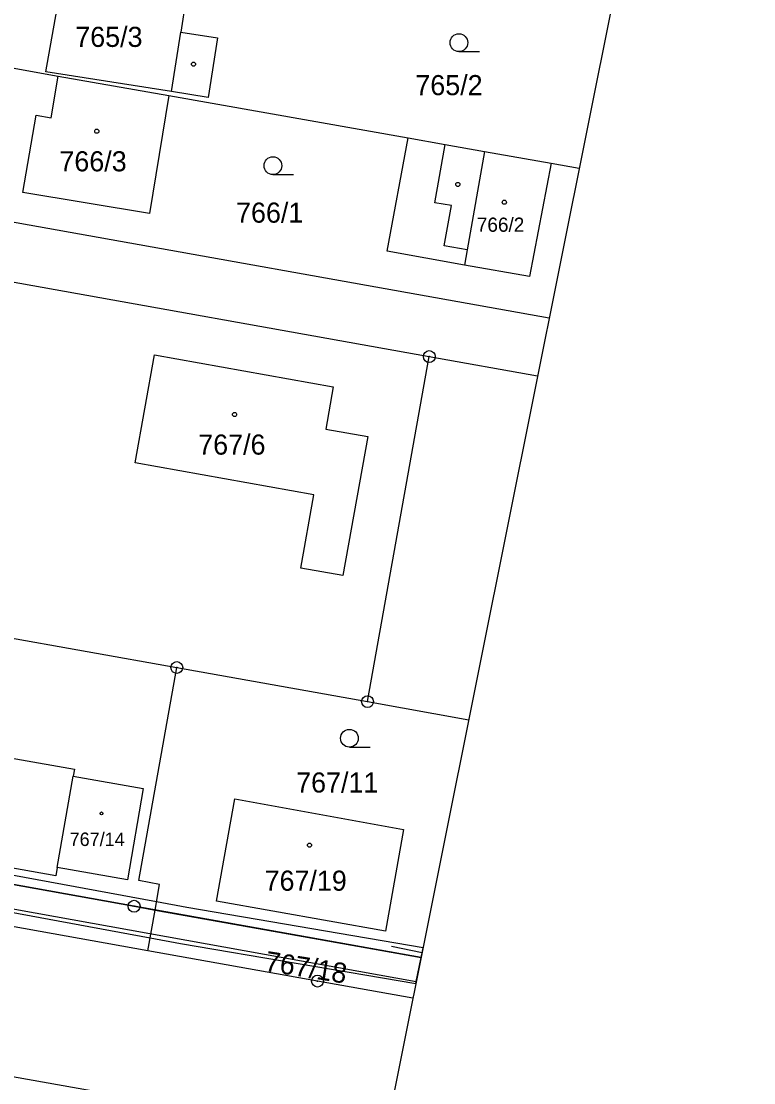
# Model space of a CAD drawing. Extents: x -548552 to -543113, y -1131925 to -1123599.
# Drawn here: x -547595.9 to -547533.9, y -1128742.6 to -1128652.9 of the extents above; entities that cross this region are included whole.
import ezdxf

# ---------------------------------------------------------------- set-up
doc = ezdxf.new("R2010")
doc.units = 0
for name, color, linetype in [('Hranice parcel', 7, 'Continuous'), ('Parcelní čísla', 7, 'Continuous'), ('Profile', 7, 'Continuous'), ('Vnitřní kresba', 7, 'Continuous'), ('Věcná břemena k části', 7, 'Continuous'), ('Značky bodu BP', 7, 'Continuous'), ('Značky budov', 7, 'Continuous'), ('Značky kultur', 7, 'Continuous')]:
    doc.layers.add(name, color=color, linetype=linetype)

msp = doc.modelspace()

# ---------------------------------------------------------------- linework, layer by layer
at = {"layer": 'Hranice parcel'}
for p, q in [((-547604.59, -1128655.407), (-547592.75, -1128657.507)), ((-547592.75, -1128657.507), (-547583.39, -1128659.157)), ((-547583.39, -1128659.157), (-547563.14, -1128662.747)), ((-547551.05, -1128664.887), (-547548.686, -1128665.306)), ((-547607.36, -1128667.927), (-547551.222, -1128677.962)), ((-547608.37, -1128672.817), (-547561.37, -1128681.227)), ((-547566.59, -1128710.397), (-547561.37, -1128681.227)), ((-547561.37, -1128681.227), (-547552.205, -1128682.865)), ((-547614.4, -1128701.847), (-547582.72, -1128707.517)), ((-547582.72, -1128707.517), (-547566.59, -1128710.397)), ((-547592.84, -1128724.427), (-547591.48, -1128716.697)), ((-547585.17, -1128731.457), (-547619.28, -1128725.357)), ((-547586.33, -1128727.697), (-547584.56, -1128728.017)), ((-547585.17, -1128731.457), (-547584.56, -1128728.017)), ((-547584.56, -1128728.017), (-547562.062, -1128732.037)), ((-547570.82, -1128734.027), (-547585.17, -1128731.457)), ((-547562.75, -1128735.472), (-547570.82, -1128734.027)), ((-547621.88, -1128737.667), (-547565.187, -1128747.628))]:
    msp.add_line(p, q, dxfattribs=at)
for points in [[(-547579.29, -1128654.267), (-547580.08, -1128659.317), (-547583.18, -1128658.827), (-547593.79, -1128657.157), (-547592.16, -1128647.957), (-547588.56, -1128648.527), (-547588.27, -1128647.177), (-547581.52, -1128648.237), (-547582.39, -1128653.787), (-547579.29, -1128654.267)], [(-547583.39, -1128659.157), (-547585.03, -1128669.127), (-547595.74, -1128667.357), (-547594.61, -1128660.817), (-547593.34, -1128661.037), (-547592.75, -1128657.507)], [(-547551.05, -1128664.887), (-547552.89, -1128674.467), (-547558.38, -1128673.487), (-547564.92, -1128672.327), (-547563.14, -1128662.747)], [(-547563.14, -1128662.747), (-547560.03, -1128663.297), (-547556.69, -1128663.887), (-547551.05, -1128664.887)], [(-547584.6, -1128681.087), (-547569.49, -1128683.797), (-547570.13, -1128687.357), (-547566.57, -1128687.987), (-547568.67, -1128699.747), (-547572.24, -1128699.117), (-547571.12, -1128692.917), (-547586.24, -1128690.197), (-547584.6, -1128681.087)], [(-547584.56, -1128728.017), (-547584.17, -1128725.847), (-547585.94, -1128725.527), (-547582.72, -1128707.517)], [(-547566.59, -1128710.397), (-547558.031, -1128711.93)], [(-547592.84, -1128724.427), (-547592.96, -1128725.117), (-547607.85, -1128722.487), (-547606.29, -1128713.497), (-547591.37, -1128716.097), (-547591.48, -1128716.697)], [(-547591.48, -1128716.697), (-547585.56, -1128717.737), (-547586.89, -1128725.467), (-547592.84, -1128724.427)], [(-547563.54, -1128721.207), (-547565.08, -1128729.797), (-547579.35, -1128727.257), (-547577.81, -1128718.627), (-547563.54, -1128721.207)], [(-547614.53, -1128721.967), (-547612.4, -1128723.027), (-547586.33, -1128727.697)]]:
    msp.add_lwpolyline(points, dxfattribs=at)
at = {"layer": 'Profile'}
for p, q in [((-547533.927, -1128591.678), (-547557.035, -1128706.961)), ((-547557.035, -1128706.961), (-547580.144, -1128822.245)), ((-547561.979, -1128731.624), (-547564.568, -1128731.105))]:
    msp.add_line(p, q, dxfattribs=at)
at = {"layer": 'Vnitřní kresba'}
for p, q in [((-547583.18, -1128658.827), (-547582.39, -1128653.787)), ((-547560.89, -1128668.217), (-547560.03, -1128663.297)), ((-547556.69, -1128663.887), (-547558.16, -1128672.197)), ((-547559.5, -1128668.457), (-547560.89, -1128668.217)), ((-547560.1, -1128671.857), (-547559.5, -1128668.457)), ((-547558.16, -1128672.197), (-547560.1, -1128671.857)), ((-547558.16, -1128672.197), (-547558.38, -1128673.487))]:
    msp.add_line(p, q, dxfattribs=at)
at = {"layer": 'Věcná břemena k části'}
for p, q in [((-547562.502, -1128734.234), (-547561.896, -1128731.212)), ((-547562.468, -1128734.064), (-547562.062, -1128732.037))]:
    msp.add_line(p, q, dxfattribs=at)
for points in [[(-547561.896, -1128731.212), (-547581.88, -1128727.807), (-547584.44, -1128727.337), (-547611.52, -1128722.327), (-547614.94, -1128721.527), (-547618.32, -1128720.727), (-547618.95, -1128723.747), (-547612.16, -1128725.347), (-547584.98, -1128730.367), (-547582.42, -1128730.847), (-547562.502, -1128734.234)], [(-547562.062, -1128732.037), (-547586.33, -1128727.697), (-547612.4, -1128723.027), (-547618.57, -1128721.927), (-547618.98, -1128723.897), (-547562.468, -1128734.064)]]:
    msp.add_lwpolyline(points, dxfattribs=at)
at = {"layer": 'Značky bodu BP'}
for centre, radius in [((-547561.37, -1128681.227), 0.5), ((-547561.37, -1128681.227), 0.0303), ((-547582.72, -1128707.517), 0.5), ((-547582.72, -1128707.517), 0.0303), ((-547566.59, -1128710.397), 0.5), ((-547566.59, -1128710.397), 0.0303), ((-547586.33, -1128727.697), 0.5), ((-547586.33, -1128727.697), 0.0303), ((-547570.82, -1128734.027), 0.5), ((-547570.82, -1128734.027), 0.0303)]:
    msp.add_circle(centre, radius, dxfattribs=at)
at = {"layer": 'Značky budov'}
for centre, radius in [((-547581.306, -1128656.506), 0.175), ((-547589.486, -1128662.176), 0.175), ((-547558.956, -1128666.676), 0.175), ((-547555.026, -1128668.176), 0.175), ((-547577.836, -1128686.126), 0.175), ((-547589.094, -1128719.846), 0.117), ((-547571.496, -1128722.536), 0.175)]:
    msp.add_circle(centre, radius, dxfattribs=at)
at = {"layer": 'Značky kultur'}
for p, q in [((-547558.863, -1128655.437), (-547557.113, -1128655.437)), ((-547574.593, -1128665.837), (-547572.843, -1128665.837)), ((-547568.123, -1128714.247), (-547566.373, -1128714.247))]:
    msp.add_line(p, q, dxfattribs=at)
for centre in [(-547558.862, -1128654.687), (-547574.592, -1128665.087), (-547568.122, -1128713.497)]:
    msp.add_circle(centre, 0.75, dxfattribs=at)

# ---------------------------------------------------------------- texts
at = {"layer": 'Parcelní čísla'}
for s, height, p in [('765/3', 1.7, (-547591.308, -1128655.047)), ('765/2', 1.7, (-547562.548, -1128659.127)), ('766/3', 1.7, (-547592.648, -1128665.567)), ('766/1', 1.7, (-547577.708, -1128669.907)), ('766/2', 1.2, (-547557.348, -1128670.677)), ('767/6', 1.7, (-547580.908, -1128689.517)), ('767/11', 1.7, (-547572.627, -1128718.087)), ('767/14', 1.139, (-547591.784, -1128722.606)), ('767/19', 1.7, (-547575.297, -1128726.387))]:
    msp.add_text(s, height=height, dxfattribs=at).set_placement(p)
msp.add_text('767/18', height=1.7, rotation=351, dxfattribs=at).set_placement((-547575.352, -1128733.158))

doc.saveas('drawing.dxf')
